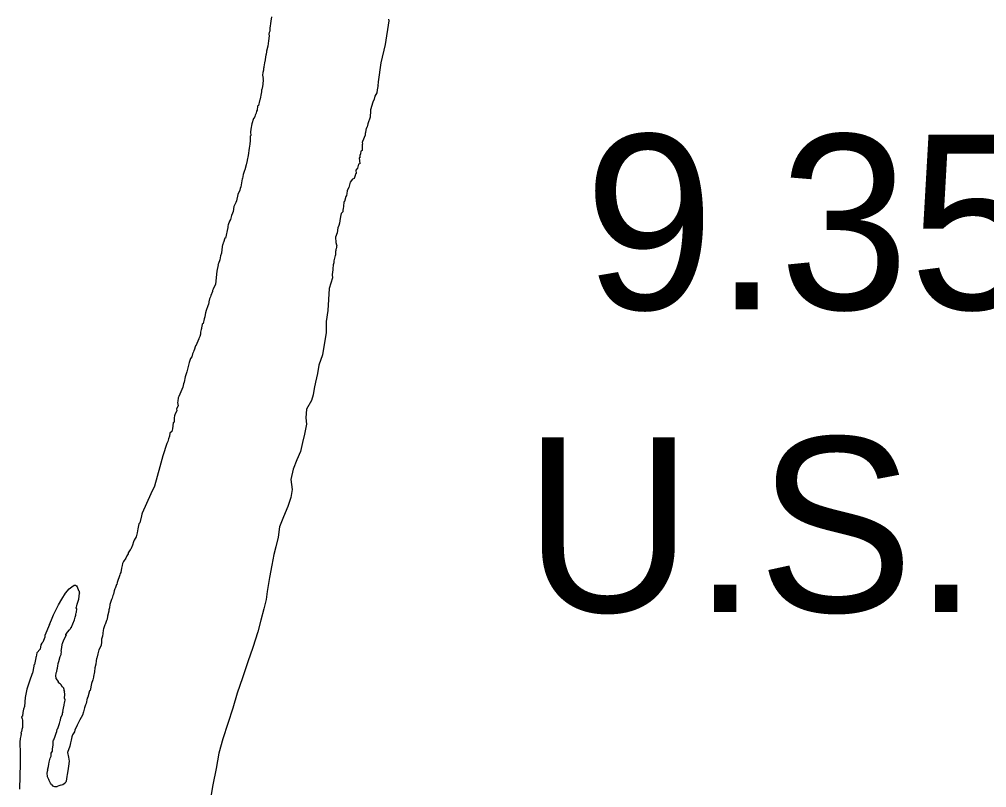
# Model space of a CAD drawing. Extents: x -939622 to -934222, y 1383701 to 1385301.
# Drawn here: x -936023.48 to -936016.47, y 1384118.83 to 1384124.41 of the extents above; entities that cross this region are included whole.
import ezdxf

# ---------------------------------------------------------------- set-up
doc = ezdxf.new("R2010")
doc.units = 0
doc.layers.add('Level 25', color=7, linetype='Continuous')
doc.layers.add('Level 9', color=7, linetype='Continuous')

msp = doc.modelspace()

# ---------------------------------------------------------------- linework, layer by layer
at = {"layer": 'Level 9'}
for points in [[(-936021.6506, 1384124.4236), (-936021.6553, 1384124.3932), (-936021.6575, 1384124.3751), (-936021.6597, 1384124.3569), (-936021.6621, 1384124.3447), (-936021.6641, 1384124.3206), (-936021.6667, 1384124.3114), (-936021.6691, 1384124.2992), (-936021.6686, 1384124.2872), (-936021.673, 1384124.2509), (-936021.6773, 1384124.2115), (-936021.6851, 1384124.1841), (-936021.6849, 1384124.1811), (-936021.6879, 1384124.1809), (-936021.6875, 1384124.1719), (-936021.6896, 1384124.1507), (-936021.6924, 1384124.1476), (-936021.697, 1384124.1143), (-936021.6968, 1384124.1113), (-936021.7019, 1384124.0899), (-936021.7067, 1384124.0626), (-936021.7064, 1384124.0566)], [(-936020.7999, 1384124.394), (-936020.8275, 1384124.2233), (-936020.8583, 1384124.0908), (-936020.8772, 1384123.9536), (-936020.8801, 1384123.9246)], [(-936020.8023, 1384124.407), (-936020.7999, 1384124.394)], [(-936021.7064, 1384124.0566), (-936021.7092, 1384124.0505), (-936021.7086, 1384124.0384), (-936021.7138, 1384124.0201), (-936021.716, 1384124.002), (-936021.712, 1384123.9781), (-936021.7147, 1384123.9719), (-936021.7116, 1384123.969), (-936021.713, 1384123.9328), (-936021.7154, 1384123.9207), (-936021.7153, 1384123.9177), (-936021.7204, 1384123.8963), (-936021.7234, 1384123.8962), (-936021.7227, 1384123.8812), (-936021.7276, 1384123.8569), (-936021.73, 1384123.8417), (-936021.735, 1384123.8204), (-936021.7378, 1384123.8143), (-936021.7453, 1384123.7808), (-936021.7512, 1384123.7775), (-936021.7558, 1384123.7472), (-936021.7586, 1384123.741), (-936021.7609, 1384123.7259), (-936021.7692, 1384123.7104), (-936021.7718, 1384123.7013), (-936021.7773, 1384123.689), (-936021.7802, 1384123.6859), (-936021.7936, 1384123.6491), (-936021.8008, 1384123.6096), (-936021.8029, 1384123.5885), (-936021.8018, 1384123.5644), (-936021.8046, 1384123.5583), (-936021.8062, 1384123.5281), (-936021.808, 1384123.5009), (-936021.8127, 1384123.4706), (-936021.8194, 1384123.419), (-936021.827, 1384123.3856), (-936021.8268, 1384123.3826), (-936021.8345, 1384123.3521), (-936021.8449, 1384123.3155), (-936021.8476, 1384123.3094), (-936021.8554, 1384123.2819), (-936021.8601, 1384123.2516), (-936021.8629, 1384123.2484), (-936021.8724, 1384123.1908), (-936021.8779, 1384123.1785), (-936021.8803, 1384123.1663), (-936021.894, 1384123.1356), (-936021.904, 1384123.09), (-936021.9095, 1384123.0777), (-936021.9178, 1384123.0623), (-936021.9233, 1384123.05), (-936021.9277, 1384123.0136), (-936021.9331, 1384123.0013), (-936021.9413, 1384122.9829), (-936021.9491, 1384122.9554), (-936021.9546, 1384122.9432), (-936021.9654, 1384122.9156), (-936021.968, 1384122.9064), (-936021.9676, 1384122.8974), (-936021.9851, 1384122.8183), (-936021.9881, 1384122.8182), (-936021.9988, 1384122.7876), (-936022.0017, 1384122.7844), (-936022.0041, 1384122.7723), (-936022.0071, 1384122.7721), (-936022.0115, 1384122.7358), (-936022.0135, 1384122.7116), (-936022.0215, 1384122.6902), (-936022.0263, 1384122.6629), (-936022.0341, 1384122.6354), (-936022.0397, 1384122.6261), (-936022.0367, 1384122.6262), (-936022.0467, 1384122.5806), (-936022.0576, 1384122.4868), (-936022.074, 1384122.4499), (-936022.0796, 1384122.4406), (-936022.0792, 1384122.4316), (-936022.09, 1384122.404), (-936022.0926, 1384122.3948), (-936022.1009, 1384122.3794), (-936022.106, 1384122.3581), (-936022.1057, 1384122.3521), (-936022.1082, 1384122.3399), (-936022.1136, 1384122.3276), (-936022.1242, 1384122.294), (-936022.1295, 1384122.2787), (-936022.1343, 1384122.2514), (-936022.1342, 1384122.2484), (-936022.1395, 1384122.2331), (-936022.147, 1384122.1996), (-936022.1529, 1384122.1964), (-936022.1528, 1384122.1934), (-936022.1577, 1384122.1691), (-936022.1574, 1384122.163), (-936022.1602, 1384122.1569), (-936022.1654, 1384122.1386), (-936022.1652, 1384122.1356), (-936022.1647, 1384122.1236), (-936022.1699, 1384122.1053), (-936022.1755, 1384122.096)], [(-936020.8756, 1384123.9315), (-936020.8773, 1384123.9277), (-936020.8801, 1384123.9246), (-936020.8799, 1384123.9186), (-936020.8848, 1384123.8943), (-936020.8869, 1384123.8731), (-936020.9008, 1384123.8484), (-936020.9059, 1384123.8271), (-936020.9169, 1384123.8055), (-936020.9325, 1384123.7506), (-936020.9321, 1384123.7416), (-936020.9361, 1384123.6962), (-936020.9389, 1384123.6901), (-936020.9494, 1384123.6565), (-936020.952, 1384123.6473), (-936020.957, 1384123.626), (-936020.9626, 1384123.6167), (-936020.9656, 1384123.6166), (-936020.9626, 1384123.6167), (-936020.9656, 1384123.6166), (-936020.9703, 1384123.5862), (-936020.9729, 1384123.5771), (-936020.9724, 1384123.5651), (-936020.9914, 1384123.519), (-936020.9941, 1384123.5129), (-936020.9907, 1384123.504), (-936020.9933, 1384123.4949), (-936020.9928, 1384123.4828), (-936020.9946, 1384123.4556), (-936021.0033, 1384123.4492), (-936021.0055, 1384123.4311), (-936021.011, 1384123.4188), (-936021.0102, 1384123.4007), (-936021.0162, 1384123.4005), (-936021.0113, 1384123.3585), (-936021.0202, 1384123.3551), (-936021.028, 1384123.3277), (-936021.0393, 1384123.3121), (-936021.0382, 1384123.288), (-936021.0411, 1384123.2849), (-936021.0436, 1384123.2727), (-936021.0516, 1384123.2513), (-936021.0635, 1384123.2478), (-936021.0806, 1384123.2259), (-936021.0882, 1384123.1955), (-936021.0908, 1384123.1863), (-936021.1019, 1384123.1647), (-936021.1018, 1384123.1617), (-936021.104, 1384123.1436), (-936021.1063, 1384123.1284), (-936021.112, 1384123.1221), (-936021.1224, 1384123.0855), (-936021.1253, 1384123.0824), (-936021.1298, 1384123.049), (-936021.1321, 1384123.0339), (-936021.1346, 1384123.0217), (-936021.1341, 1384123.0097), (-936021.1455, 1384122.9971), (-936021.1506, 1384122.9758), (-936021.1553, 1384122.9455), (-936021.1575, 1384122.9273), (-936021.1628, 1384122.912), (-936021.171, 1384122.8936), (-936021.1754, 1384122.8572), (-936021.1861, 1384122.8266), (-936021.1843, 1384122.7876), (-936021.1805, 1384122.7697), (-936021.1774, 1384122.7668), (-936021.18, 1384122.7576), (-936021.1799, 1384122.7546), (-936021.1823, 1384122.7425), (-936021.1851, 1384122.7363), (-936021.1847, 1384122.7273), (-936021.1877, 1384122.7272), (-936021.1867, 1384122.7061), (-936021.1863, 1384122.6971), (-936021.1892, 1384122.694), (-936021.1918, 1384122.6848), (-936021.1995, 1384122.6544), (-936021.1988, 1384122.6393), (-936021.2043, 1384122.627), (-936021.2039, 1384122.618), (-936021.2062, 1384122.6029), (-936021.2057, 1384122.5908), (-936021.2055, 1384122.5878), (-936021.208, 1384122.5757), (-936021.2101, 1384122.5545), (-936021.209, 1384122.5304), (-936021.2327, 1384122.4541)], [(-936021.2327, 1384122.4541), (-936021.2436, 1384122.294), (-936021.2551, 1384122.2151), (-936021.2545, 1384122.1338), (-936021.264, 1384122.0762), (-936021.2804, 1384121.973), (-936021.3072, 1384121.8995), (-936021.3166, 1384121.8389), (-936021.3318, 1384121.775), (-936021.3418, 1384121.7293), (-936021.3488, 1384121.6838), (-936021.3619, 1384121.6411), (-936021.3982, 1384121.5792), (-936021.4014, 1384121.5158), (-936021.3964, 1384121.4709), (-936021.4112, 1384121.3979), (-936021.4265, 1384121.337), (-936021.4417, 1384121.2731), (-936021.4661, 1384121.2118), (-936021.4931, 1384121.1443), (-936021.5108, 1384121.0682), (-936021.5016, 1384120.9963), (-936021.5111, 1384120.9387), (-936021.5323, 1384120.8745), (-936021.5649, 1384120.7977), (-936021.5919, 1384120.7272), (-936021.6035, 1384120.6514), (-936021.6184, 1384120.5815), (-936021.634, 1384120.5266), (-936021.6486, 1384120.4476), (-936021.6657, 1384120.3595), (-936021.6822, 1384120.2563), (-936021.6886, 1384120.1988), (-936021.7067, 1384120.1318), (-936021.7271, 1384120.0495), (-936021.7504, 1384119.9642), (-936021.7874, 1384119.8511), (-936021.8219, 1384119.7471), (-936021.8618, 1384119.6309), (-936021.899, 1384119.5208), (-936021.9302, 1384119.411), (-936021.9674, 1384119.3009), (-936022.0044, 1384119.1878), (-936022.0329, 1384119.0841), (-936022.0521, 1384118.9748), (-936022.0769, 1384118.8563), (-936022.0935, 1384118.7561)], [(-936022.1755, 1384122.096), (-936022.1784, 1384122.0928), (-936022.1782, 1384122.0898), (-936022.1999, 1384122.0377), (-936022.2029, 1384122.0375), (-936022.2106, 1384122.0071), (-936022.2136, 1384122.0069), (-936022.2135, 1384122.0039), (-936022.2161, 1384121.9948), (-936022.2244, 1384121.9793), (-936022.2295, 1384121.958), (-936022.2379, 1384121.9456), (-936022.2407, 1384121.9395), (-936022.2487, 1384121.918), (-936022.2638, 1384121.8511), (-936022.2772, 1384121.8143), (-936022.2845, 1384121.7749), (-936022.2899, 1384121.7626), (-936022.2949, 1384121.7383), (-936022.3084, 1384121.7045), (-936022.3219, 1384121.6708), (-936022.3275, 1384121.6615), (-936022.3295, 1384121.6373), (-936022.3321, 1384121.6282), (-936022.328, 1384121.6042), (-936022.3391, 1384121.5827), (-936022.3384, 1384121.5676), (-936022.3495, 1384121.5461), (-936022.3548, 1384121.5308), (-936022.3571, 1384121.5156), (-936022.3558, 1384121.4855), (-936022.3645, 1384121.4791), (-936022.3686, 1384121.4368), (-936022.3738, 1384121.4185), (-936022.3883, 1384121.4058), (-936022.3904, 1384121.3846), (-936022.3984, 1384121.3632), (-936022.4036, 1384121.3449), (-936022.409, 1384121.3296)], [(-936022.409, 1384121.3296), (-936022.4378, 1384121.2404), (-936022.4615, 1384121.1623), (-936022.4994, 1384121.0204), (-936022.5254, 1384120.9659), (-936022.5895, 1384120.826)], [(-936022.5895, 1384120.826), (-936022.5907, 1384120.8185), (-936022.5931, 1384120.8063), (-936022.6059, 1384120.7545), (-936022.6116, 1384120.7483), (-936022.619, 1384120.7118), (-936022.6237, 1384120.6815), (-936022.6315, 1384120.654), (-936022.6454, 1384120.6293), (-936022.6509, 1384120.617), (-936022.6588, 1384120.5925), (-936022.6696, 1384120.565), (-936022.6753, 1384120.5587), (-936022.6894, 1384120.537), (-936022.6891, 1384120.531), (-936022.7004, 1384120.5154), (-936022.7058, 1384120.5001), (-936022.7227, 1384120.4752), (-936022.731, 1384120.4598), (-936022.7334, 1384120.4447), (-936022.7386, 1384120.4264), (-936022.7432, 1384120.396), (-936022.7488, 1384120.3867), (-936022.7514, 1384120.3776), (-936022.77, 1384120.3225), (-936022.7724, 1384120.3074), (-936022.7754, 1384120.3072), (-936022.7832, 1384120.2798), (-936022.786, 1384120.2767), (-936022.7914, 1384120.2614), (-936022.7963, 1384120.237), (-936022.8019, 1384120.2278)], [(-936023.2614, 1384120.0176), (-936023.246, 1384120.0513), (-936023.2318, 1384120.0868), (-936023.2105, 1384120.1318), (-936023.1963, 1384120.1602), (-936023.1703, 1384120.2027), (-936023.1442, 1384120.2453), (-936023.1182, 1384120.2761), (-936023.0993, 1384120.2903), (-936023.0827, 1384120.3021), (-936023.0709, 1384120.3021), (-936023.0638, 1384120.2974), (-936023.059, 1384120.2903), (-936023.05, 1384120.2649)], [(-936023.201, 1384119.2642), (-936023.1956, 1384119.2795), (-936023.1876, 1384119.301), (-936023.1824, 1384119.3193), (-936023.1796, 1384119.3254), (-936023.1773, 1384119.3406), (-936023.1665, 1384119.3682), (-936023.1668, 1384119.3742), (-936023.1613, 1384119.3865), (-936023.1643, 1384119.3863), (-936023.1594, 1384119.4107), (-936023.1543, 1384119.432), (-936023.1546, 1384119.438), (-936023.152, 1384119.4471), (-936023.1495, 1384119.4593), (-936023.1469, 1384119.4684), (-936023.147, 1384119.4714), (-936023.1506, 1384119.4833), (-936023.1488, 1384119.5105), (-936023.1527, 1384119.5314), (-936023.1498, 1384119.5346), (-936023.153, 1384119.5375), (-936023.1535, 1384119.5495), (-936023.1566, 1384119.5523), (-936023.1568, 1384119.5554), (-936023.1663, 1384119.567), (-936023.1727, 1384119.5757), (-936023.1728, 1384119.5787), (-936023.1822, 1384119.5874), (-936023.1946, 1384119.5958), (-936023.195, 1384119.6049), (-936023.211, 1384119.6252), (-936023.2112, 1384119.6313), (-936023.2148, 1384119.6431), (-936023.2128, 1384119.6673), (-936023.2072, 1384119.6766), (-936023.205, 1384119.6948), (-936023.2023, 1384119.7009), (-936023.2024, 1384119.7039), (-936023.2, 1384119.7161), (-936023.1978, 1384119.7343), (-936023.1924, 1384119.7496), (-936023.182, 1384119.7862), (-936023.1767, 1384119.8015), (-936023.1768, 1384119.8045), (-936023.1745, 1384119.8196), (-936023.1748, 1384119.8257), (-936023.1723, 1384119.8378), (-936023.1678, 1384119.8711), (-936023.1679, 1384119.8742), (-936023.1652, 1384119.8803), (-936023.1574, 1384119.9078), (-936023.1378, 1384119.9418), (-936023.1408, 1384119.9416), (-936023.141, 1384119.9446), (-936023.1354, 1384119.9539), (-936023.1298, 1384119.9632), (-936023.1154, 1384119.9789), (-936023.1097, 1384119.9852), (-936023.1042, 1384119.9975), (-936023.1041, 1384119.9945), (-936023.0796, 1384120.0528), (-936023.0744, 1384120.0711), (-936023.0691, 1384120.0864), (-936023.0694, 1384120.0924), (-936023.0668, 1384120.1015), (-936023.064, 1384120.1077), (-936023.0621, 1384120.1319), (-936023.0685, 1384120.1406), (-936023.0655, 1384120.1408), (-936023.0656, 1384120.1438), (-936023.063, 1384120.1529), (-936023.0606, 1384120.1651), (-936023.0472, 1384120.2018), (-936023.0473, 1384120.2048), (-936023.045, 1384120.22), (-936023.0432, 1384120.2472), (-936023.0431, 1384120.2442), (-936023.0436, 1384120.2562), (-936023.05, 1384120.2649)], [(-936022.8019, 1384120.2278), (-936022.8071, 1384120.2094), (-936022.8097, 1384120.2003), (-936022.815, 1384120.185), (-936022.8231, 1384120.1636), (-936022.825, 1384120.1394), (-936022.8304, 1384120.1241), (-936022.83, 1384120.1151), (-936022.8404, 1384120.0784), (-936022.8424, 1384120.0573), (-936022.848, 1384120.048), (-936022.8557, 1384120.0175), (-936022.8586, 1384120.0144), (-936022.8693, 1384119.9868), (-936022.8719, 1384119.9776), (-936022.8739, 1384119.9535), (-936022.8759, 1384119.9323), (-936022.884, 1384119.9108), (-936022.8832, 1384119.8928), (-936022.885, 1384119.8656), (-936022.9017, 1384119.8348), (-936022.9093, 1384119.8043), (-936022.917, 1384119.7738), (-936022.9199, 1384119.7707), (-936022.9222, 1384119.7555), (-936022.9241, 1384119.7313), (-936022.9319, 1384119.7039), (-936022.9336, 1384119.6737), (-936022.9411, 1384119.6402), (-936022.941, 1384119.6372), (-936022.9461, 1384119.6159), (-936022.957, 1384119.5913), (-936022.9667, 1384119.5397), (-936022.9696, 1384119.5366), (-936022.9826, 1384119.4908), (-936022.9883, 1384119.4845), (-936022.9956, 1384119.445), (-936022.9982, 1384119.4359), (-936023.0063, 1384119.4144), (-936023.0139, 1384119.384), (-936023.0219, 1384119.3595), (-936023.0414, 1384119.3255), (-936023.0496, 1384119.3071), (-936023.0608, 1384119.2885), (-936023.0772, 1384119.2516), (-936023.0796, 1384119.2395), (-936023.0937, 1384119.2178), (-936023.099, 1384119.2025), (-936023.104, 1384119.1782), (-936023.1092, 1384119.1599), (-936023.1141, 1384119.1355), (-936023.1301, 1384119.0897), (-936023.1226, 1384119.0569), (-936023.1183, 1384119.0269), (-936023.1227, 1384118.9906), (-936023.1272, 1384118.9572), (-936023.132, 1384118.9299), (-936023.1344, 1384118.9148), (-936023.1389, 1384118.8814), (-936023.1416, 1384118.8753)], [(-936023.2614, 1384120.0176), (-936023.2939, 1384119.9378), (-936023.2934, 1384119.9258), (-936023.3098, 1384119.8889), (-936023.3155, 1384119.8827), (-936023.324, 1384119.8702), (-936023.3239, 1384119.8672), (-936023.3263, 1384119.8551), (-936023.3287, 1384119.8399), (-936023.3515, 1384119.8118), (-936023.3563, 1384119.7845), (-936023.3591, 1384119.7813), (-936023.3589, 1384119.7753), (-936023.3687, 1384119.7267), (-936023.3719, 1384119.7296), (-936023.3816, 1384119.6779), (-936023.3841, 1384119.6658), (-936023.3853, 1384119.663)], [(-936023.3853, 1384119.663), (-936023.4045, 1384119.6064), (-936023.4258, 1384119.5496), (-936023.4377, 1384119.4881), (-936023.4424, 1384119.4222)], [(-936023.4424, 1384119.4222), (-936023.4487, 1384119.4031), (-936023.454, 1384119.3791), (-936023.4568, 1384119.3536), (-936023.4632, 1384119.349)], [(-936023.4632, 1384119.349), (-936023.4595, 1384119.3341), (-936023.4561, 1384119.3252), (-936023.4549, 1384119.2981), (-936023.4567, 1384119.271), (-936023.462, 1384119.2557), (-936023.4644, 1384119.2405), (-936023.4671, 1384119.2343), (-936023.4668, 1384119.2283), (-936023.469, 1384119.2102), (-936023.4742, 1384119.1919), (-936023.476, 1384119.1647), (-936023.4756, 1384119.1557), (-936023.4744, 1384119.1286), (-936023.474, 1384119.1196), (-936023.4736, 1384119.1106)], [(-936023.2747, 1384118.9628), (-936023.2668, 1384118.9872), (-936023.2646, 1384119.0054), (-936023.2623, 1384119.0205), (-936023.2545, 1384119.048), (-936023.2491, 1384119.0633), (-936023.2493, 1384119.0663), (-936023.2471, 1384119.0845), (-936023.2387, 1384119.0999), (-936023.2394, 1384119.1149), (-936023.2371, 1384119.1301), (-936023.2346, 1384119.1422), (-936023.2327, 1384119.1664), (-936023.2328, 1384119.1694), (-936023.2303, 1384119.1816), (-936023.2275, 1384119.1847), (-936023.2276, 1384119.1877), (-936023.2221, 1384119.2), (-936023.2168, 1384119.2153), (-936023.2115, 1384119.2306), (-936023.206, 1384119.2429), (-936023.2037, 1384119.2581), (-936023.201, 1384119.2642)], [(-936023.4736, 1384119.1106), (-936023.4722, 1384119.0112)], [(-936023.4722, 1384119.0112), (-936023.479, 1384118.8242)], [(-936023.2747, 1384118.9628), (-936023.2785, 1384118.9389), (-936023.2776, 1384118.9167), (-936023.2723, 1384118.9069), (-936023.2655, 1384118.8909)], [(-936023.2461, 1384118.8586), (-936023.2525, 1384118.8674), (-936023.2655, 1384118.8909), (-936023.2657, 1384118.8934)], [(-936023.2461, 1384118.8586), (-936023.2384, 1384118.8481), (-936023.225, 1384118.8427), (-936023.2043, 1384118.8441)], [(-936023.1797, 1384118.8525), (-936023.1916, 1384118.849), (-936023.2043, 1384118.8441)], [(-936023.1797, 1384118.8525), (-936023.1645, 1384118.857), (-936023.1547, 1384118.8641), (-936023.1416, 1384118.8753)]]:
    msp.add_lwpolyline(points, dxfattribs=at)

# ---------------------------------------------------------------- texts
at = {"layer": 'Level 25'}
for s, height, p in [('9.35 END', 1.2672, (-936019.3839, 1384122.3029)), ('U.S. 79 S-13', 1.267197, (-936019.8204, 1384120.1088))]:
    msp.add_text(s, height=height, dxfattribs=at).set_placement(p)

doc.saveas('drawing.dxf')
